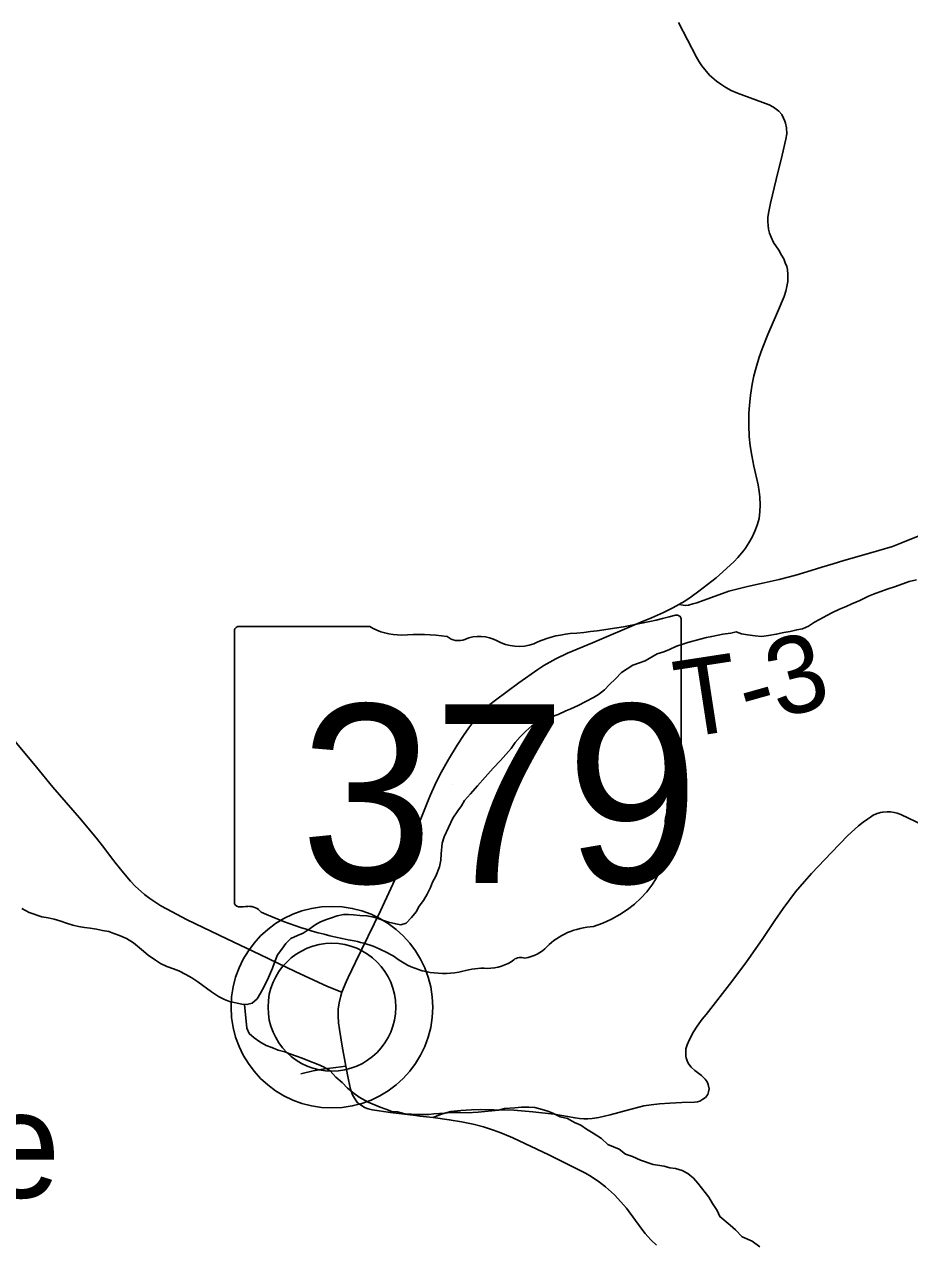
# Model space of a CAD drawing. Extents: x 0 to 34, y -8.9 to 22.
# Drawn here: x 28.852 to 29.506, y 8.695 to 9.596 of the extents above; entities that cross this region are included whole.
import ezdxf

# ---------------------------------------------------------------- set-up
doc = ezdxf.new("R2010")
doc.units = 0
for name, color, linetype in [('GM_X_County_Road', 7, 'Continuous'), ('GM_X_Minor_River', 7, 'Continuous'), ('GM_X_State_Location', 7, 'Continuous'), ('GM_X_State_Route', 7, 'Continuous'), ('GM_X_State_Shield', 7, 'Continuous'), ('GM_X_Township_Road', 7, 'Continuous'), ('GM_X_Township_Road_Text', 7, 'Continuous'), ('GM_X_Unincorporated', 7, 'Continuous'), ('GM_X_Unincorporated_Location', 7, 'Continuous'), ('GM_X_Unincorporated_Text', 7, 'Continuous')]:
    doc.layers.add(name, color=color, linetype=linetype)

msp = doc.modelspace()

# ---------------------------------------------------------------- linework, layer by layer
at = {"layer": 'GM_X_County_Road'}
for points in [[(28.72405, 9.17237), (28.73016, 9.16792), (28.74147, 9.15861), (28.76132, 9.1424), (28.77648, 9.12906), (28.80365, 9.10659), (28.82227, 9.09094), (28.83093, 9.08301), (28.83639, 9.07722), (28.84083, 9.07213), (28.8615, 9.04736), (28.87351, 9.03268), (28.89307, 9.01001), (28.9057, 8.9948), (28.9101, 8.98927), (28.91775, 8.97917)], [(28.91775, 8.97917), (28.91922, 8.97722), (28.92553, 8.96935), (28.93079, 8.96315), (28.93414, 8.95958), (28.94116, 8.95342), (28.94503, 8.95044), (28.94956, 8.94731), (28.95327, 8.94503), (28.95745, 8.94266), (28.97271, 8.93464), (29.00194, 8.92061), (29.02635, 8.90907), (29.05241, 8.89637), (29.07621, 8.88548), (29.08673, 8.88111)]]:
    msp.add_lwpolyline(points, dxfattribs=at)
at = {"layer": 'GM_X_Minor_River'}
for points in [[(29.14967, 8.95359), (29.15223, 8.95856), (29.15368, 8.96238), (29.15625, 8.96697), (29.15878, 8.97384), (29.15983, 8.97879), (29.16013, 8.98334), (29.16075, 8.99131), (29.16218, 8.99589), (29.16875, 9.00965), (29.17244, 9.01502), (29.17502, 9.01886), (29.17723, 9.02269), (29.18168, 9.0277), (29.18688, 9.03348), (29.19244, 9.04002), (29.19838, 9.04657), (29.20396, 9.05235), (29.21175, 9.06121), (29.2147, 9.06543), (29.21841, 9.06967), (29.2225, 9.07391), (29.22698, 9.07778), (29.23147, 9.08051), (29.23673, 9.0825), (29.24161, 9.08448), (29.24651, 9.08609), (29.25213, 9.08884), (29.25589, 9.09042), (29.26115, 9.09279), (29.2724, 9.09867), (29.27614, 9.10101), (29.28062, 9.10451), (29.28434, 9.10836), (29.2888, 9.11261), (29.29326, 9.11724), (29.30149, 9.12269), (29.30638, 9.1243), (29.31052, 9.12588), (29.31951, 9.13097), (29.3244, 9.13258), (29.32854, 9.13416), (29.33379, 9.13653), (29.33831, 9.13813), (29.34207, 9.13933), (29.35111, 9.14176), (29.35601, 9.14299), (29.35978, 9.14381), (29.36807, 9.14548), (29.37373, 9.14634), (29.37788, 9.14717), (29.38169, 9.14572), (29.38624, 9.14504), (29.39193, 9.14438), (29.39648, 9.1437), (29.40176, 9.14455), (29.40743, 9.14541), (29.41308, 9.14665), (29.41761, 9.14749), (29.4225, 9.14871), (29.42665, 9.14954), (29.43116, 9.15152), (29.43565, 9.15425), (29.4394, 9.15621), (29.44465, 9.15934), (29.4484, 9.1613), (29.45402, 9.16405), (29.45891, 9.16604), (29.46304, 9.16801), (29.46905, 9.17039), (29.47543, 9.17353), (29.47918, 9.17511), (29.48934, 9.17871), (29.49536, 9.18071), (29.50551, 9.1843), (29.51079, 9.18553)], [(28.85055, 8.94302), (28.8559, 8.94008), (28.86541, 8.93683), (28.86996, 8.93615), (28.87452, 8.9351), (28.87947, 8.93367), (28.88365, 8.93223), (28.88822, 8.93079), (28.8924, 8.92973), (28.89695, 8.92905), (28.90113, 8.92836), (28.90568, 8.92769), (28.91024, 8.92663), (28.91479, 8.92595), (28.9186, 8.9245), (28.92279, 8.92306), (28.92774, 8.92087), (28.9331, 8.91755), (28.93886, 8.91272), (28.94385, 8.90865), (28.94921, 8.90495), (28.95304, 8.90236), (28.95762, 8.90017), (28.96257, 8.89836), (28.96638, 8.89691), (28.97172, 8.89435), (28.97593, 8.89177), (28.98052, 8.88882), (28.99049, 8.88141), (28.99584, 8.87809), (29.00004, 8.87589), (29.00385, 8.87444), (29.01297, 8.87233), (29.01676, 8.87202), (29.02052, 8.87322), (29.02425, 8.87632), (29.02683, 8.88053), (29.02939, 8.88551), (29.03268, 8.89201), (29.03559, 8.89889), (29.03703, 8.90308), (29.0392, 8.90881), (29.04253, 8.91303), (29.04549, 8.91726), (29.04921, 8.92073), (29.05409, 8.92309), (29.05822, 8.92468), (29.06346, 8.92819), (29.06719, 8.93091), (29.07094, 8.93325), (29.07545, 8.93484), (29.07922, 8.93605), (29.08335, 8.93764), (29.08788, 8.93847), (29.09166, 8.93854), (29.09545, 8.93823), (29.09999, 8.93793), (29.1053, 8.93764), (29.10909, 8.93695), (29.1129, 8.93588), (29.1167, 8.93443), (29.12127, 8.933), (29.12659, 8.93157), (29.13039, 8.93088), (29.13415, 8.93209), (29.13824, 8.93633), (29.14157, 8.94055), (29.14377, 8.94476), (29.1471, 8.94899), (29.14967, 8.95359)], [(29.01481, 8.87218), (29.01668, 8.85458), (29.01826, 8.85081), (29.0221, 8.84747), (29.02632, 8.84451), (29.0309, 8.84194), (29.03509, 8.8405), (29.03967, 8.8383), (29.0446, 8.83725), (29.04841, 8.8358), (29.05336, 8.83399), (29.05755, 8.83255), (29.06174, 8.83073), (29.06936, 8.82783), (29.07318, 8.826), (29.07815, 8.82306), (29.08239, 8.81858), (29.087, 8.81449), (29.09086, 8.81039), (29.09585, 8.80631), (29.09967, 8.80372), (29.10617, 8.80005), (29.11494, 8.79641), (29.11912, 8.79497), (29.1237, 8.79315), (29.12786, 8.79285), (29.13318, 8.79142), (29.13811, 8.79113), (29.1419, 8.79082), (29.15098, 8.79098), (29.15475, 8.79143), (29.16269, 8.79194), (29.16685, 8.7924), (29.17403, 8.79252), (29.17934, 8.79223), (29.18727, 8.79275), (29.20239, 8.79416), (29.2069, 8.79537), (29.21446, 8.79589), (29.21937, 8.79635), (29.22467, 8.79644), (29.22922, 8.79615), (29.23454, 8.79472), (29.23872, 8.79328), (29.24254, 8.79183), (29.24787, 8.78927), (29.2532, 8.78785), (29.25855, 8.78491), (29.26312, 8.7831), (29.26733, 8.78014), (29.2723, 8.77719), (29.27843, 8.77313), (29.28305, 8.76866), (29.29143, 8.7654), (29.29603, 8.76169), (29.30136, 8.75989), (29.30708, 8.75733), (29.3166, 8.75409), (29.32457, 8.75271), (29.32875, 8.75165), (29.33292, 8.75096), (29.33787, 8.74954), (29.34207, 8.74733), (29.34629, 8.744), (29.34938, 8.74026), (29.35751, 8.72979), (29.36023, 8.72529), (29.36373, 8.72004), (29.3657, 8.71553), (29.37338, 8.70922), (29.37722, 8.70587), (29.38223, 8.70065), (29.38948, 8.69737), (29.39522, 8.6933)]]:
    msp.add_lwpolyline(points, dxfattribs=at)
at = {"layer": 'GM_X_State_Route'}
msp.add_line((29.15415, 8.78873), (29.14438, 8.7898), dxfattribs=at)
for points in [[(29.33548, 9.16733), (29.33998, 9.16996), (29.34458, 9.17303), (29.35028, 9.17719), (29.363, 9.18717), (29.36792, 9.19144), (29.37626, 9.1991), (29.37901, 9.20206), (29.3831, 9.20701), (29.38462, 9.20909), (29.38722, 9.21282), (29.38952, 9.2172), (29.3916, 9.22158), (29.39336, 9.22597), (29.39467, 9.23101), (29.39533, 9.23616), (29.39554, 9.24077), (29.39533, 9.24679), (29.39483, 9.25082), (29.39391, 9.2558), (29.39086, 9.26957), (29.38927, 9.27741), (29.38814, 9.28462), (29.38741, 9.2914), (29.38706, 9.29945), (29.38719, 9.30855), (29.38753, 9.31442), (29.38829, 9.32194), (29.38952, 9.32995), (29.3908, 9.33613), (29.39243, 9.34245), (29.39477, 9.35001), (29.39694, 9.3562), (29.40114, 9.36667), (29.4083, 9.3831), (29.41317, 9.39479), (29.41451, 9.39881), (29.41527, 9.40221), (29.41583, 9.40583), (29.41604, 9.41098), (29.4156, 9.41459), (29.41506, 9.4169), (29.41407, 9.41964), (29.41286, 9.42249), (29.41136, 9.4252), (29.40917, 9.429), (29.40545, 9.43457), (29.4035, 9.43854), (29.40244, 9.44162), (29.40175, 9.44443), (29.40132, 9.44725), (29.40116, 9.45021), (29.40125, 9.45315), (29.40169, 9.45622), (29.40306, 9.46373), (29.40733, 9.48114), (29.41177, 9.49921), (29.41451, 9.51083), (29.41517, 9.51488), (29.41497, 9.5192), (29.41429, 9.52273), (29.41377, 9.52428), (29.41283, 9.52642), (29.41144, 9.52902), (29.4092, 9.53169), (29.40531, 9.53454), (29.40203, 9.53624), (29.3788, 9.54487), (29.37408, 9.54691), (29.37011, 9.54902), (29.36636, 9.55141), (29.3632, 9.55374), (29.35807, 9.55819), (29.35254, 9.56507), (29.35049, 9.56805), (29.3484, 9.57147), (29.33532, 9.597)], [(29.27175, 9.13922), (29.30753, 9.15429), (29.31521, 9.15747), (29.3242, 9.16152), (29.33099, 9.16492), (29.33548, 9.16733)], [(29.08673, 8.88111), (29.08997, 8.8888), (29.09149, 8.89203), (29.09686, 8.90348), (29.11518, 8.94136), (29.12907, 8.97094), (29.13256, 8.97882), (29.13812, 8.99198), (29.15094, 9.02397), (29.15228, 9.02701), (29.15545, 9.03415), (29.15937, 9.04211), (29.16536, 9.05303), (29.17184, 9.06355), (29.17647, 9.07072), (29.1804, 9.07646), (29.18259, 9.07932), (29.18577, 9.08314), (29.19201, 9.08993), (29.19608, 9.09358), (29.20008, 9.09681), (29.21745, 9.10948), (29.23136, 9.11944), (29.23575, 9.12228), (29.24463, 9.12733), (29.25339, 9.13149), (29.27175, 9.13922)], [(29.14438, 8.7898), (29.14145, 8.79012), (29.12266, 8.79229), (29.10917, 8.79435), (29.1063, 8.79503), (29.1034, 8.79619), (29.10169, 8.7972), (29.09844, 8.79962), (29.09599, 8.80287), (29.09456, 8.80541), (29.09312, 8.80963), (29.09162, 8.81649), (29.08968, 8.82656), (29.08702, 8.84126), (29.08493, 8.85376), (29.08428, 8.85869), (29.08402, 8.86374), (29.08414, 8.86857), (29.0848, 8.87336), (29.086, 8.87851), (29.08673, 8.88111)], [(29.31907, 8.69446), (29.31482, 8.69849), (29.31073, 8.70306), (29.30821, 8.70618), (29.29678, 8.72172), (29.29268, 8.72652), (29.28789, 8.73158), (29.28127, 8.73743), (29.27686, 8.74089), (29.27072, 8.74509), (29.26652, 8.74755), (29.25822, 8.75187), (29.23951, 8.76109), (29.21291, 8.77358), (29.20654, 8.77636), (29.20225, 8.77808), (29.19792, 8.77963), (29.19136, 8.7817), (29.18372, 8.78371), (29.17504, 8.78549), (29.16598, 8.78702), (29.15415, 8.78873)]]:
    msp.add_lwpolyline(points, dxfattribs=at)
at = {"layer": 'GM_X_State_Shield'}
for p, q in [((29.33715, 9.05151), (29.33715, 9.15619)), ((29.00757, 9.14779), (29.00757, 8.94767)), ((29.10733, 9.15123), (29.01081, 9.15123)), ((29.33712, 9.05153), (29.33715, 9.05151))]:
    msp.add_line(p, q, dxfattribs=at)
for centre, major_axis, start_param, end_param in [((29.21975, 9.42407), (0.34952, 0), 4.814394, 5.042369), ((29.3335, 9.15663), (0.00367, 0), 6.141152, 7.989035), ((29.01134, 9.14822), (0.00382, 0), 1.712693, 3.28349), ((29.13032, 9.17447), (0.03703, 0), 4.042523, 4.731795), ((29.1426, 9.03888), (0.13295, 0), 1.404758, 1.657858), ((29.17278, 9.14925), (0.01068, 0), 3.836095, 5.185415), ((29.18847, 9.12612), (0.02221, 0), 0.950623, 2.079405), ((29.26433, 9.09011), (0.07032, 0), 1.699011, 2.107814), ((29.21714, 9.15785), (0.02672, 0), 4.081561, 5.145723), ((29.33631, 9.04382), (0.00568, 0), 1.883978, 3.671073), ((29.33324, 9.0511), (0.00393, 0), 5.05454, 6.418171), ((29.30018, 9.03059), (0.03409, 0), 5.934695, 6.695948), ((29.3503, 9.0077), (0.0248, 0), 2.387724, 3.262537), ((29.23933, 8.99438), (0.08742, 0), 5.101752, 6.440018), ((29.01138, 8.94723), (0.00385, 0), 3.00124, 4.508301), ((29.01196, 8.96771), (0.0294, 0), 4.665946, 4.897461), ((29.01798, 8.93613), (0.0106, 0), 0.519207, 1.627899), ((29.1518, 9.11593), (0.2524, 0), 4.195997, 4.488961), ((29.27619, 8.89149), (0.04788, 0), 1.647645, 2.488434), ((29.07655, 8.85777), (0.07897, 0), 0.823519, 1.323587), ((29.21553, 8.92828), (0.02824, 0), 4.937069, 5.64225), ((29.16197, 8.93513), (0.05011, 0), 4.026481, 4.996735), ((29.19458, 8.92015), (0.0267, 0), 4.691044, 5.507374), ((29.21873, 8.90076), (0.00752, 0), 1.147584, 2.315152), ((29.19092, 8.86594), (0.04118, 0), 1.495662, 1.94098)]:
    msp.add_ellipse(centre, major_axis=major_axis, ratio=0.8, start_param=start_param, end_param=end_param, dxfattribs=at)
at = {"layer": 'GM_X_Township_Road'}
for points in [[(29.33548, 9.16733), (29.33878, 9.16686), (29.34062, 9.16676), (29.34267, 9.16696), (29.34569, 9.16784), (29.3488, 9.16871), (29.37245, 9.17718), (29.38627, 9.18069), (29.39843, 9.1833), (29.4095, 9.18584), (29.4218, 9.18896), (29.43324, 9.19239), (29.44099, 9.1949), (29.44945, 9.19753), (29.45724, 9.19986), (29.47379, 9.20463), (29.48303, 9.20716), (29.49306, 9.21028), (29.49929, 9.21261), (29.51336, 9.21834)], [(29.15415, 8.78873), (29.15964, 8.79096), (29.16362, 8.79224), (29.1672, 8.79306), (29.17467, 8.79395), (29.18248, 8.79441), (29.18919, 8.79454), (29.19892, 8.79447), (29.2137, 8.79401), (29.22771, 8.7928), (29.24347, 8.79114), (29.25338, 8.78945), (29.25894, 8.78838), (29.26227, 8.78786), (29.26532, 8.78762), (29.26828, 8.78769), (29.27156, 8.78801), (29.27642, 8.78879), (29.28484, 8.79074), (29.30024, 8.79496), (29.30584, 8.79644), (29.30974, 8.7973), (29.31497, 8.79808), (29.32127, 8.79877), (29.32871, 8.7993), (29.33766, 8.79969), (29.34702, 8.8001), (29.34917, 8.80035), (29.35104, 8.80089), (29.3533, 8.80214), (29.35518, 8.80353), (29.35681, 8.80573), (29.35744, 8.80768), (29.35775, 8.80995), (29.35722, 8.81313), (29.35629, 8.81508), (29.35486, 8.8171), (29.35221, 8.81963), (29.34729, 8.82345), (29.3445, 8.82588), (29.34283, 8.82816), (29.34196, 8.8298), (29.34093, 8.83281), (29.34069, 8.83408), (29.34052, 8.83629), (29.34076, 8.83934), (29.3416, 8.84231), (29.34332, 8.84625), (29.34637, 8.85193), (29.34894, 8.85602), (29.35274, 8.86124), (29.3557, 8.86484), (29.37299, 8.88688), (29.38485, 8.90296), (29.39747, 8.92073), (29.40631, 8.93404), (29.41256, 8.94308), (29.42162, 8.95541), (29.42819, 8.96302), (29.43349, 8.96876), (29.44812, 8.98443), (29.4602, 8.99693), (29.46816, 9.00411), (29.47153, 9.00672), (29.47474, 9.00892), (29.47688, 9.01053), (29.47899, 9.01178), (29.48182, 9.01303), (29.48427, 9.01377), (29.48597, 9.01412), (29.48933, 9.01443), (29.49173, 9.01435), (29.49441, 9.01397), (29.49657, 9.01341), (29.49927, 9.01239), (29.5159, 9.00448)], [(29.05647, 8.82097), (29.06565, 8.82328), (29.07419, 8.82463), (29.08242, 8.82565), (29.08968, 8.82656)]]:
    msp.add_lwpolyline(points, dxfattribs=at)
at = {"layer": 'GM_X_Unincorporated'}
for radius in [0.0744, 0.04716]:
    msp.add_circle((29.07945, 8.87014), radius, dxfattribs=at)
at = {"layer": 'GM_X_Unincorporated_Location'}
msp.add_line((29.07945, 8.87014), (29.07945, 8.87014), dxfattribs=at)

# ---------------------------------------------------------------- texts
at = {"layer": 'GM_X_State_Location'}
for s, p in [('s', (29.16866, 9.03443)), ('r', (29.16865, 9.03443))]:
    msp.add_text(s, height=0.000189, dxfattribs=at).set_placement(p)
msp.add_text('379', height=0.000189, rotation=0.00001, dxfattribs=at).set_placement((29.1018, 9.02065))
at = {"layer": 'GM_X_State_Shield'}
msp.add_text('379', height=0.131836, dxfattribs=at).set_placement((29.05604, 8.96178))
at = {"layer": 'GM_X_Township_Road_Text'}
for s, rotation, p in [('3', 15.3035, (29.40916, 9.08292)), ('T', 8.72042, (29.33741, 9.06859)), ('-', 15.71513, (29.38681, 9.07663))]:
    msp.add_text(s, height=0.05682, rotation=rotation, dxfattribs=at).set_placement(p)
at = {"layer": 'GM_X_Unincorporated_Text'}
msp.add_text('Temperanceville', height=0.0789773, rotation=0.00001, dxfattribs=at).set_placement((28.1043, 8.72949))

doc.saveas('drawing.dxf')
